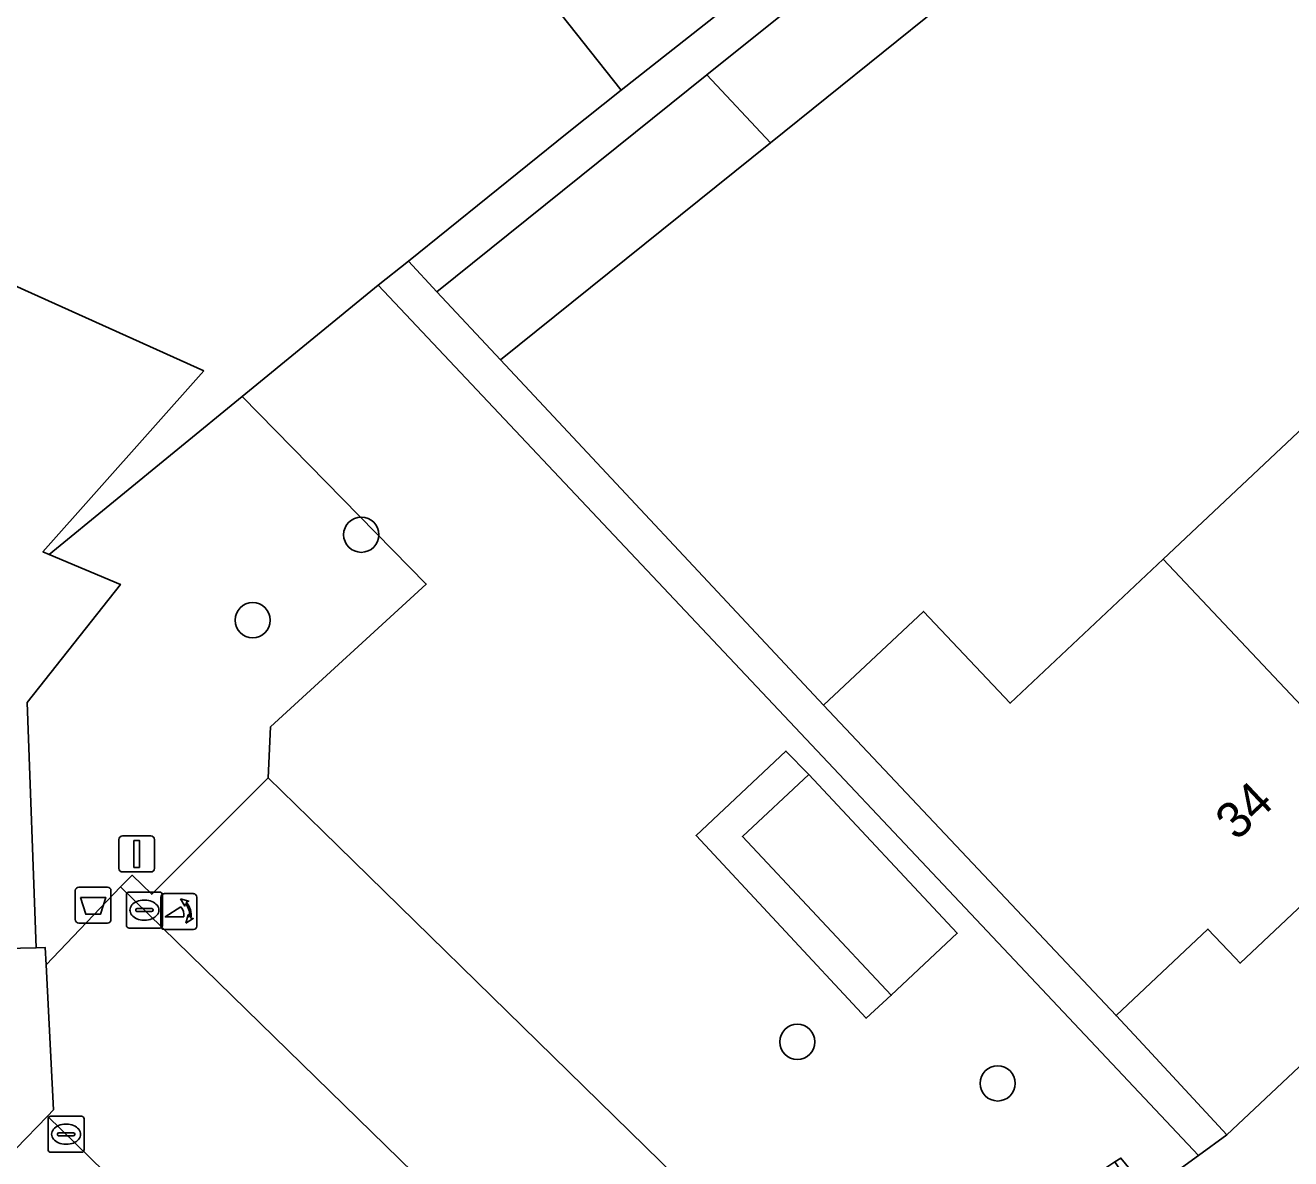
# Model space of a CAD drawing. Extents: x 161881 to 162523, y 381678 to 382381.
# Drawn here: x 162306.71 to 162341.81, y 381792.6 to 381824.06 of the extents above; entities that cross this region are included whole.
import ezdxf

# ---------------------------------------------------------------- set-up
doc = ezdxf.new("R2010")
doc.units = 0
for name, color, linetype in [('IMGEO_Afvalbak', 7, 'Continuous'), ('IMGEO_Boom', 7, 'Continuous'), ('IMGEO_Erf', 7, 'Continuous'), ('IMGEO_Groenvoorziening', 7, 'Continuous'), ('IMGEO_Kolk', 7, 'Continuous'), ('IMGEO_Lichtmast', 7, 'Continuous'), ('IMGEO_Muur', 7, 'Continuous'), ('IMGEO_Pand', 7, 'Continuous'), ('IMGEO_Pand_nummerreeks', 7, 'Continuous'), ('IMGEO_Pand_overbouw', 7, 'Continuous'), ('IMGEO_Parkeervlak_open', 7, 'Continuous'), ('IMGEO_Poller', 7, 'Continuous'), ('IMGEO_Rijbaan_lokaal_open', 7, 'Continuous'), ('IMGEO_Voetpad_open', 7, 'Continuous')]:
    doc.layers.add(name, color=color, linetype=linetype)

msp = doc.modelspace()

# ---------------------------------------------------------------- linework, layer by layer
at = {"layer": 'IMGEO_Afvalbak'}
for p, q in [((162308.095, 381799.238), (162308.095, 381800.038)), ((162308.095, 381800.038), (162308.095, 381799.238)), ((162308.195, 381800.138), (162308.985, 381800.138)), ((162308.985, 381800.138), (162308.195, 381800.138)), ((162309.085, 381800.038), (162309.085, 381799.238)), ((162309.085, 381799.238), (162309.085, 381800.038)), ((162308.985, 381799.138), (162308.195, 381799.138)), ((162308.195, 381799.138), (162308.985, 381799.138))]:
    msp.add_line(p, q, dxfattribs=at)
msp.add_lwpolyline([(162308.238, 381799.852), (162308.942, 381799.852), (162308.793, 381799.382), (162308.387, 381799.382), (162308.238, 381799.852)], dxfattribs=at)
for centre, start, end in [((162308.195, 381800.038), 90, 180), ((162308.195, 381800.038), 90, 180), ((162308.985, 381800.038), 0, 90), ((162308.985, 381800.038), 360, 90), ((162308.195, 381799.238), 180, 270), ((162308.195, 381799.238), 180, 270), ((162308.985, 381799.238), 270, 0), ((162308.985, 381799.238), 270, 0)]:
    msp.add_arc(centre, 0.1, start, end, dxfattribs=at)
at = {"layer": 'IMGEO_Boom'}
for centre in [(162316.027, 381809.917), (162313.016, 381807.545), (162328.122, 381795.842), (162333.68, 381794.689)]:
    msp.add_circle(centre, 0.489, dxfattribs=at)
at = {"layer": 'IMGEO_Erf'}
for points in [[(162377.552, 381828.547), (162383.149, 381833.811), (162380.574, 381836.724), (162378.448, 381836.809), (162374.061, 381832.677), (162375.536, 381831.111), (162371.061, 381826.897), (162366.697, 381822.787), (162362.333, 381818.677), (162357.968, 381814.567), (162353.605, 381810.457), (162349.24, 381806.347), (162344.875, 381802.236), (162340.402, 381798.024), (162340.265, 381798.17), (162339.511, 381798.971), (162336.964, 381796.572), (162337.718, 381795.771), (162340.037, 381793.265)], [(162328.443, 381803.261), (162327.808, 381803.914), (162325.316, 381801.565), (162330.032, 381796.499), (162330.726, 381797.136), (162326.602, 381801.546)]]:
    msp.add_lwpolyline(points, close=True, dxfattribs=at)
for points in [[(162332.07, 381824.564), (162327.383, 381820.796), (162319.893, 381814.774), (162328.853, 381805.184), (162331.62, 381807.79), (162334.025, 381805.238), (162338.274, 381809.24), (162342.639, 381813.35), (162347.004, 381817.46), (162351.368, 381821.57), (162355.733, 381825.68)], [(162298.019, 381824.698), (162294.798, 381818.75), (162293.862, 381817.021), (162292.645, 381814.351), (162293.291, 381814.057), (162290.971, 381809.378), (162291.787, 381809.002), (162291.922, 381809.295), (162304.869, 381803.389), (162302.627, 381798.355), (162307.012, 381798.453), (162306.757, 381805.265), (162309.346, 381808.536), (162307.367, 381809.37), (162312.728, 381813.757), (162316.499, 381816.842), (162317.335, 381817.512), (162321.737, 381821.065), (162323.239, 381822.253), (162321.148, 381824.898)]]:
    msp.add_lwpolyline(points, dxfattribs=at)
at = {"layer": 'IMGEO_Groenvoorziening'}
for points in [[(162316.499, 381816.842), (162312.728, 381813.757), (162317.832, 381808.549), (162313.512, 381804.585), (162313.444, 381803.167), (162314.96, 381801.685), (162329.445, 381787.515), (162336.934, 381792.508), (162337.099, 381792.618), (162337.86, 381791.68), (162339.247, 381792.69), (162334.452, 381797.781)], [(162312.728, 381813.757), (162307.367, 381809.37), (162309.346, 381808.536), (162306.757, 381805.265), (162307.012, 381798.453), (162307.262, 381798.458), (162307.286, 381797.984), (162309.353, 381800.141), (162309.674, 381800.468), (162310.215, 381799.94), (162313.444, 381803.167), (162313.512, 381804.585), (162317.832, 381808.549)], [(162325.316, 381801.565), (162327.808, 381803.914), (162328.443, 381803.261), (162332.558, 381798.855), (162330.726, 381797.136), (162330.032, 381796.499)]]:
    msp.add_lwpolyline(points, close=True, dxfattribs=at)
at = {"layer": 'IMGEO_Kolk'}
for p, q in [((162309.586, 381799.999), (162310.438, 381799.999)), ((162309.511, 381799.073), (162309.511, 381799.925)), ((162309.999, 381799.779), (162310.024, 381799.779)), ((162310.512, 381799.925), (162310.512, 381799.073)), ((162309.77, 381799.493), (162309.77, 381799.505)), ((162310.208, 381799.456), (162309.81, 381799.456)), ((162309.813, 381799.542), (162310.211, 381799.542)), ((162310.254, 381799.505), (162310.254, 381799.493)), ((162310.438, 381798.999), (162309.586, 381798.999)), ((162310.022, 381799.219), (162309.997, 381799.219)), ((162307.339, 381792.852), (162307.339, 381793.704)), ((162307.414, 381793.778), (162308.266, 381793.778)), ((162308.34, 381793.704), (162308.34, 381792.852)), ((162307.641, 381793.321), (162308.039, 381793.321)), ((162307.827, 381793.558), (162307.852, 381793.558)), ((162307.598, 381793.272), (162307.598, 381793.284)), ((162308.036, 381793.235), (162307.638, 381793.235)), ((162307.85, 381792.998), (162307.825, 381792.998)), ((162308.082, 381793.284), (162308.082, 381793.272)), ((162308.266, 381792.778), (162307.414, 381792.778))]:
    msp.add_line(p, q, dxfattribs=at)
for points in [[(162309.586, 381799.999), (162310.438, 381799.999)], [(162309.511, 381799.073), (162309.511, 381799.925)], [(162310.512, 381799.925), (162310.512, 381799.073)], [(162310.438, 381798.999), (162309.586, 381798.999)], [(162307.339, 381792.852), (162307.339, 381793.704)], [(162307.414, 381793.778), (162308.266, 381793.778)], [(162308.34, 381793.704), (162308.34, 381792.852)], [(162308.266, 381792.778), (162307.414, 381792.778)]]:
    msp.add_lwpolyline(points, dxfattribs=at)
for centre, radius, start, end in [((162309.588, 381799.923), 0.0765, 91.552, 178.448), ((162309.588, 381799.923), 0.0765, 91.552, 178.448), ((162310.436, 381799.923), 0.0765, 1.552, 88.448), ((162310.436, 381799.923), 0.0765, 1.552, 88.448), ((162309.81, 381799.502), 0.0403, 85.8775, 175.7526), ((162309.807, 381799.492), 0.0366, 178.938, 274.7102), ((162310.211, 381799.499), 0.043, 264.8664, 352.4533), ((162310.215, 381799.504), 0.0386, 1.7309, 96.639), ((162309.588, 381799.075), 0.0765, 181.552, 268.448), ((162309.588, 381799.075), 0.0765, 181.552, 268.448), ((162310.436, 381799.075), 0.0765, 271.552, 358.448), ((162310.436, 381799.075), 0.0765, 271.552, 358.448), ((162307.416, 381793.702), 0.0765, 91.552, 178.448), ((162307.416, 381793.702), 0.0765, 91.552, 178.448), ((162308.264, 381793.702), 0.0765, 1.552, 88.448), ((162308.264, 381793.702), 0.0765, 1.552, 88.448), ((162307.638, 381793.281), 0.0403, 85.8775, 175.7526), ((162308.043, 381793.283), 0.0386, 1.7309, 96.639), ((162307.635, 381793.271), 0.0366, 178.938, 274.7102), ((162308.039, 381793.278), 0.043, 264.8664, 352.4533), ((162307.416, 381792.854), 0.0765, 181.552, 268.448), ((162307.416, 381792.854), 0.0765, 181.552, 268.448), ((162308.264, 381792.854), 0.0765, 271.552, 358.448), ((162308.264, 381792.854), 0.0765, 271.552, 358.448)]:
    msp.add_arc(centre, radius, start, end, dxfattribs=at)
for centre, major_axis, ratio, start_param, end_param in [((162309.998, 381799.499), (-0.387, 0.002), 0.722429, 4.712389, 7.853982), ((162310.023, 381799.499), (-0.39, 0.002), 0.717154, 1.570796, 4.712389), ((162307.826, 381793.278), (-0.387, 0.002), 0.722429, 4.712389, 7.853982), ((162307.851, 381793.278), (-0.39, 0.002), 0.717154, 1.570796, 4.712389)]:
    msp.add_ellipse(centre, major_axis=major_axis, ratio=ratio, start_param=start_param, end_param=end_param, dxfattribs=at)
at = {"layer": 'IMGEO_Lichtmast'}
for p, q in [((162309.302, 381800.657), (162309.302, 381801.457)), ((162309.302, 381801.457), (162309.302, 381800.657)), ((162309.402, 381801.557), (162310.192, 381801.557)), ((162310.192, 381801.557), (162309.402, 381801.557)), ((162310.292, 381801.457), (162310.292, 381800.657)), ((162310.292, 381800.657), (162310.292, 381801.457)), ((162310.192, 381800.557), (162309.402, 381800.557)), ((162309.402, 381800.557), (162310.192, 381800.557))]:
    msp.add_line(p, q, dxfattribs=at)
msp.add_lwpolyline([(162309.722, 381801.432), (162309.872, 381801.432), (162309.872, 381800.682), (162309.722, 381800.682), (162309.722, 381801.432)], dxfattribs=at)
for centre, start, end in [((162309.402, 381801.457), 90, 180), ((162309.402, 381801.457), 90, 180), ((162310.192, 381801.457), 0, 90), ((162310.192, 381801.457), 360, 90), ((162309.402, 381800.657), 180, 270), ((162309.402, 381800.657), 180, 270), ((162310.192, 381800.657), 270, 0), ((162310.192, 381800.657), 270, 0)]:
    msp.add_arc(centre, 0.1, start, end, dxfattribs=at)
at = {"layer": 'IMGEO_Muur'}
msp.add_lwpolyline([(162336.964, 381796.572), (162337.718, 381795.771)], dxfattribs=at)
at = {"layer": 'IMGEO_Pand'}
for points in [[(162325.971, 381824.413), (162323.856, 381827.039), (162322.854, 381826.247), (162321.148, 381824.898), (162323.239, 381822.253)], [(162325.609, 381822.678), (162327.383, 381820.796), (162332.07, 381824.564), (162330.296, 381826.446)], [(162325.609, 381822.678), (162318.128, 381816.663), (162319.893, 381814.774), (162327.383, 381820.796)], [(162342.639, 381813.35), (162338.274, 381809.24), (162344.875, 381802.236), (162349.24, 381806.347)], [(162344.875, 381802.236), (162338.274, 381809.24), (162334.025, 381805.238), (162331.62, 381807.79), (162328.853, 381805.184), (162336.964, 381796.572), (162339.511, 381798.971), (162340.265, 381798.17), (162340.402, 381798.024)], [(162332.558, 381798.855), (162328.443, 381803.261), (162326.602, 381801.546), (162330.726, 381797.136)]]:
    msp.add_lwpolyline(points, close=True, dxfattribs=at)
at = {"layer": 'IMGEO_Pand_overbouw'}
msp.add_lwpolyline([(162311.657, 381814.468), (162304.248, 381817.81), (162304.839, 381819.133), (162298.588, 381821.853), (162297.818, 381820.158), (162296.287, 381816.77), (162295.385, 381814.794), (162294.582, 381815.156), (162294.362, 381814.66), (162293.088, 381811.866), (162291.922, 381809.295), (162304.869, 381803.389), (162302.627, 381798.355), (162307.012, 381798.453), (162306.757, 381805.265), (162309.346, 381808.536), (162307.367, 381809.37), (162307.195, 381809.443)], close=True, dxfattribs=at)
at = {"layer": 'IMGEO_Parkeervlak_open'}
for points in [[(162329.445, 381787.515), (162314.96, 381801.685), (162313.444, 381803.167), (162310.215, 381799.94), (162309.674, 381800.468), (162309.353, 381800.141), (162325.988, 381783.891)], [(162321.869, 381779.571), (162307.325, 381793.783), (162303.797, 381790.155), (162318.379, 381775.91)]]:
    msp.add_lwpolyline(points, close=True, dxfattribs=at)
at = {"layer": 'IMGEO_Poller'}
for p, q in [((162310.469, 381799.86), (162310.469, 381799.053)), ((162310.469, 381799.86), (162310.469, 381799.053)), ((162311.371, 381799.955), (162310.563, 381799.955)), ((162311.371, 381799.955), (162310.563, 381799.955)), ((162311.465, 381799.053), (162311.465, 381799.86)), ((162311.465, 381799.053), (162311.465, 381799.86)), ((162310.563, 381798.958), (162311.371, 381798.958)), ((162310.563, 381798.958), (162311.371, 381798.958))]:
    msp.add_line(p, q, dxfattribs=at)
for points in [[(162311.148, 381799.684), (162311.136, 381799.611), (162311.011, 381799.816)], [(162311.011, 381799.816), (162311.242, 381799.75), (162311.171, 381799.718)], [(162311.104, 381799.311), (162310.591, 381799.311), (162311.021, 381799.586)], [(162311.164, 381799.139), (162311.23, 381799.37), (162311.26, 381799.302)], [(162311.296, 381799.275), (162311.368, 381799.264), (162311.164, 381799.139)]]:
    msp.add_lwpolyline(points, dxfattribs=at)
for centre, radius, start, end in [((162310.563, 381799.86), 0.0946, 90, 180), ((162310.563, 381799.86), 0.0946, 90, 180), ((162310.79, 381799.371), 0.476, 351.7527, 41.1691), ((162310.79, 381799.371), 0.516, 349.3569, 42.2912), ((162311.371, 381799.86), 0.0946, 0, 90), ((162311.371, 381799.86), 0.0946, 0, 90), ((162310.776, 381799.361), 0.332, 351.3247, 42.4854), ((162310.563, 381799.053), 0.0946, 180, 270), ((162310.563, 381799.053), 0.0946, 180, 270), ((162311.371, 381799.053), 0.0946, 270, 0), ((162311.371, 381799.053), 0.0946, 270, 0)]:
    msp.add_arc(centre, radius, start, end, dxfattribs=at)
at = {"layer": 'IMGEO_Rijbaan_lokaal_open'}
msp.add_lwpolyline([(162377.552, 381828.547), (162340.037, 381793.265), (162339.247, 381792.69), (162337.86, 381791.68), (162337.099, 381792.618), (162336.934, 381792.508), (162339.301, 381788.958), (162331.668, 381784.055), (162329.445, 381787.515), (162325.988, 381783.891), (162321.869, 381779.571), (162318.379, 381775.91), (162318.58, 381775.651), (162317.309, 381774.987), (162317.648, 381774.288), (162309.959, 381770.404), (162312.53, 381763.243)], dxfattribs=at)
msp.add_lwpolyline([(162309.353, 381800.141), (162307.286, 381797.984), (162307.489, 381793.952), (162307.325, 381793.783), (162321.869, 381779.571), (162325.988, 381783.891)], close=True, dxfattribs=at)
at = {"layer": 'IMGEO_Voetpad_open'}
for points in [[(162325.971, 381824.413), (162323.239, 381822.253), (162321.737, 381821.065), (162317.335, 381817.512), (162318.128, 381816.663), (162325.609, 381822.678), (162330.296, 381826.446)], [(162303.797, 381790.155), (162307.325, 381793.783), (162307.489, 381793.952), (162307.286, 381797.984), (162307.262, 381798.458), (162307.012, 381798.453), (162302.627, 381798.355)]]:
    msp.add_lwpolyline(points, dxfattribs=at)
msp.add_lwpolyline([(162319.893, 381814.774), (162318.128, 381816.663), (162317.335, 381817.512), (162316.499, 381816.842), (162334.452, 381797.781), (162339.247, 381792.69), (162340.037, 381793.265), (162337.718, 381795.771), (162336.964, 381796.572), (162328.853, 381805.184)], close=True, dxfattribs=at)

# ---------------------------------------------------------------- texts
at = {"layer": 'IMGEO_Pand_nummerreeks'}
msp.add_text('34', height=1, rotation=43.2813, dxfattribs=at).set_placement((162340.309, 381801.398))

doc.saveas('drawing.dxf')
